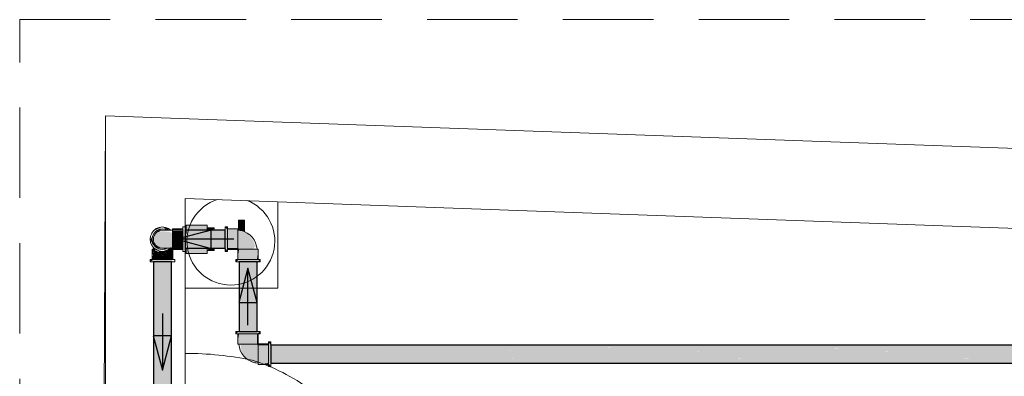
# Model space of a CAD drawing. Header units: millimetres. Extents: x 567 to 934, y -1 to 364.
# Tile 1023 of 1056: x 748.46 to 751.91, y 237.65 to 238.9. Entities that reach past the tile are written whole.
import ezdxf

# ---------------------------------------------------------------- set-up
doc = ezdxf.new("R2010")
doc.units = ezdxf.units.MM
doc.header["$MEASUREMENT"] = 0
doc.linetypes.add('HIDDEN2', pattern=[0.47625, 0.3175, -0.15875])
for name, color, linetype, lineweight in [('AF-Condutos', 140, 'Continuous', 25), ('AF-Conexões', 152, 'Continuous', 18), ('AF-Registro', 253, 'Continuous', 18), ('AF-Sentido conduto', 140, 'Continuous', 30), ('DI-Detalhes', 1, 'HIDDEN2', 9)]:
    doc.layers.add(name, color=color, linetype=linetype, lineweight=lineweight)
doc.layers.add('ARQ FINA', color=8, linetype='Continuous')

msp = doc.modelspace()

# ---------------------------------------------------------------- hatches: boundary and pattern name
at = {"layer": 'AF-Condutos', "linetype": 'Continuous'}
for points in [[(749.0364, 238.1643), (749.0364, 238.1455), (749.1764, 238.1455), (749.1764, 238.1643)], [(749.1764, 238.1455), (749.0364, 238.1455), (749.0364, 238.1194), (749.1764, 238.1087)], [(749.0364, 238.1006), (749.1764, 238.1006), (749.1764, 238.1087), (749.0364, 238.1194)], [(748.9884, 238.0525), (748.9251, 238.0525), (748.9251, 237.4891), (748.9884, 237.4891)], [(749.2884, 237.8089), (749.2884, 238.0525), (749.2251, 238.0525), (749.2251, 237.8089)], [(749.3364, 237.7608), (749.3364, 237.7594), (756.6505, 237.7594)], [(749.3364, 237.7608), (756.6305, 237.7594), (756.6305, 237.7608)], [(749.3364, 237.7594), (749.3364, 237.7527), (756.6505, 237.7527)], [(750.9119, 237.7579), (756.6446, 237.7579), (749.3364, 237.7594)], [(749.3364, 237.7594), (756.6305, 237.7579), (756.6305, 237.7594)], [(749.3364, 237.7527), (749.3364, 237.7419), (756.6505, 237.7419)], [(749.3364, 237.7527), (756.6305, 237.742), (756.6305, 237.7527)], [(749.3364, 237.7419), (749.3364, 237.7289), (756.6505, 237.7289)], [(749.3364, 237.7419), (756.6305, 237.729), (756.6305, 237.7419)], [(750.9119, 237.7579), (756.6305, 237.7527), (756.6305, 237.7579)], [(749.3364, 237.7289), (756.6305, 237.7159), (756.6305, 237.7289)], [(749.3364, 237.7289), (749.3364, 237.7159), (756.6505, 237.7159)], [(749.3364, 237.7159), (756.6305, 237.7052), (756.6305, 237.7159)], [(749.3364, 237.7159), (749.3364, 237.7051), (756.6505, 237.7051)], [(749.3364, 237.7051), (756.6305, 237.6985), (756.6305, 237.7051)], [(749.3364, 237.7051), (749.3364, 237.6985), (756.6505, 237.6985)], [(749.3364, 237.6985), (756.6305, 237.6971), (756.6305, 237.6985)], [(749.3364, 237.6985), (749.3364, 237.6971), (756.6505, 237.6971)]]:
    msp.add_hatch(color=151, dxfattribs=at).paths.add_polyline_path(points)
at = {"layer": 'AF-Conexões', "linetype": 'Continuous'}
for points in [[(748.9407, 238.1603), (748.9321, 238.1531), (748.9245, 238.1325), (748.9321, 238.1118), (748.953, 238.1008), (748.9899, 238.1013), (748.9918, 238.1531), (748.9804, 238.1593)], [(748.9564, 238.1755), (748.9452, 238.174), (748.926, 238.1629)], [(748.9308, 238.1581), (748.9564, 238.1687), (748.947, 238.1674)], [(748.9779, 238.1697), (748.9564, 238.1755), (748.9754, 238.1645)], [(748.9918, 238.1687), (748.9918, 238.1645), (749.0215, 238.1645), (749.028, 238.1674)], [(749.028, 238.1638), (748.9918, 238.1638), (748.9918, 238.1506), (749.028, 238.1581)], [(748.9918, 238.1506), (748.9918, 238.1418), (749.028, 238.1418), (749.028, 238.1581)], [(749.0292, 238.0925), (749.0364, 238.0952), (749.0364, 238.1629), (749.0281, 238.1687)], [(749.1848, 238.1755), (749.1764, 238.1755), (749.1848, 238.1629)], [(749.1848, 238.0952), (749.1848, 238.1629), (749.1764, 238.1697), (749.1764, 238.1021)], [(749.221, 238.1674), (749.1848, 238.1674), (749.1848, 238.1011), (749.221, 238.1011)], [(749.221, 238.1643), (749.2231, 238.0971), (749.2668, 238.0971), (749.274, 238.119), (749.2701, 238.129), (749.2607, 238.1398), (749.274, 238.119), (749.2668, 238.0971), (749.2721, 238.0971), (749.2826, 238.1066), (749.2749, 238.1276), (749.2538, 238.1542)], [(748.9232, 238.1109), (748.9213, 238.1409), (748.9134, 238.1325)], [(748.9214, 238.1231), (748.9383, 238.1011), (748.947, 238.0975)], [(748.9383, 238.1011), (748.9214, 238.1231), (748.925, 238.1144)], [(748.9918, 238.1069), (749.028, 238.1069), (749.028, 238.1418), (748.9918, 238.1418)], [(748.9214, 238.0971), (748.9202, 238.0609), (748.9249, 238.0962)], [(748.9214, 238.0609), (748.9308, 238.0609), (748.9308, 238.0971), (748.925, 238.0971)], [(748.926, 238.1021), (748.9325, 238.0971), (748.9564, 238.0895)], [(748.9308, 238.0928), (748.9308, 238.0609), (748.9383, 238.0609), (748.9447, 238.0877)], [(748.9455, 238.0909), (748.9383, 238.0609), (748.947, 238.0609), (748.9545, 238.0897)], [(748.9543, 238.0892), (748.947, 238.0609), (748.9564, 238.0609)], [(748.9584, 238.0892), (748.9545, 238.0897), (748.9564, 238.0609), (748.9658, 238.0609)], [(748.9779, 238.0952), (748.983, 238.1003), (748.9564, 238.0895)], [(748.9672, 238.0909), (748.9583, 238.0897), (748.9658, 238.0609), (748.9745, 238.0609)], [(748.982, 238.0609), (748.9755, 238.092), (748.9675, 238.0909), (748.9745, 238.0609)], [(748.982, 238.0969), (748.9751, 238.0941), (748.982, 238.0609)], [(748.9877, 238.0609), (748.9877, 238.0971), (748.982, 238.0971), (748.982, 238.0609)], [(748.9913, 238.0971), (748.9879, 238.0971), (748.9877, 238.0609), (748.9913, 238.0609)], [(748.9918, 238.0975), (749.028, 238.0975), (749.028, 238.1069), (748.9918, 238.1069)], [(749.1764, 238.0909), (749.1848, 238.0895), (749.1781, 238.1006)], [(749.221, 238.0975), (749.221, 238.1011), (749.1848, 238.1011), (749.1848, 238.0975)], [(749.2202, 238.0609), (749.2248, 238.095), (749.2214, 238.0971)], [(749.2913, 238.0971), (749.225, 238.0971), (749.2214, 238.0609), (749.2877, 238.0609)], [(749.2913, 238.0609), (749.2926, 238.0971), (749.2877, 238.0609)], [(748.9148, 238.0609), (748.9134, 238.0525), (748.926, 238.0609)], [(748.9936, 238.0609), (748.926, 238.0609), (748.9191, 238.0525), (748.9868, 238.0525)], [(749.2134, 238.0609), (749.2134, 238.0525), (749.226, 238.0609)], [(749.2936, 238.0609), (749.226, 238.0609), (749.2191, 238.0525), (749.2868, 238.0525)], [(749.2979, 238.0525), (749.2994, 238.0609), (749.2884, 238.0544)], [(749.2148, 237.8089), (749.2134, 237.8005), (749.2251, 237.8078)], [(749.2191, 237.8005), (749.2868, 237.8005), (749.2936, 237.8089), (749.226, 237.8089)], [(749.2994, 237.8005), (749.2994, 237.8089), (749.2868, 237.8005)], [(749.2214, 237.8005), (749.2202, 237.7643), (749.225, 237.8005)], [(749.2214, 237.7643), (749.2877, 237.7643), (749.2877, 237.8005), (749.225, 237.8005)], [(749.2913, 237.8005), (749.2877, 237.8005), (749.2877, 237.7667), (749.2913, 237.7643)], [(749.3364, 237.7705), (749.328, 237.7719), (749.3346, 237.7608)], [(749.2906, 237.7632), (749.2896, 237.7643), (749.2293, 237.7643), (749.2347, 237.7315), (749.2496, 237.714), (749.2693, 237.7021), (749.2918, 237.697)], [(749.2918, 237.7639), (749.2918, 237.7603), (749.328, 237.7603), (749.328, 237.7639)], [(749.2918, 237.694), (749.328, 237.6976), (749.328, 237.7603), (749.2918, 237.7603)], [(749.328, 237.7662), (749.328, 237.6985), (749.3364, 237.6917), (749.3364, 237.7593)], [(749.2918, 237.6927), (749.328, 237.6927), (749.328, 237.6976)], [(749.328, 237.6859), (749.3364, 237.6859), (749.328, 237.6985)]]:
    msp.add_hatch(color=161, dxfattribs=at).paths.add_polyline_path(points)
at = {"layer": 'AF-Registro', "linetype": 'Continuous'}
for points in [[(749.2365, 238.1628), (749.2436, 238.1592), (749.2436, 238.1989), (749.2236, 238.1989)], [(749.2236, 238.1655), (749.2371, 238.1613), (749.2236, 238.1989)], [(749.1136, 238.1822), (749.0396, 238.1822), (749.0396, 238.18), (749.1136, 238.1696)], [(749.0396, 238.18), (749.0396, 238.1643), (749.1136, 238.1643), (749.1136, 238.1696)], [(749.0396, 238.1643), (749.0396, 238.1528), (749.1136, 238.1528)], [(749.1376, 238.1705), (749.1136, 238.1722), (749.1136, 238.1643), (749.1316, 238.1643)], [(749.1136, 238.0849), (749.1136, 238.1006), (749.0396, 238.1006), (749.0396, 238.0953)], [(749.0396, 238.0827), (749.1136, 238.0827), (749.1136, 238.0849), (749.0396, 238.0953)], [(749.1136, 238.0927), (749.1376, 238.0927), (749.1376, 238.1006), (749.1197, 238.1006)]]:
    msp.add_hatch(color=254, dxfattribs=at).paths.add_polyline_path(points)

# ---------------------------------------------------------------- linework, layer by layer
at = {"layer": 'AF-Condutos'}
for p, q in [((749.0364, 238.1643), (749.0364, 238.1629)), ((749.0396, 238.1643), (749.0364, 238.1643)), ((749.0364, 238.1629), (749.0364, 238.1562)), ((749.0364, 238.1562), (749.0364, 238.1455)), ((749.1136, 238.1643), (749.0396, 238.1643)), ((749.1376, 238.1643), (749.1136, 238.1643)), ((749.1764, 238.1643), (749.1376, 238.1643)), ((749.1764, 238.1629), (749.1764, 238.1643)), ((749.1764, 238.1562), (749.1764, 238.1629)), ((749.1764, 238.1455), (749.1764, 238.1562)), ((749.0364, 238.1455), (749.0364, 238.1325)), ((749.0364, 238.1325), (749.0364, 238.1194)), ((749.0364, 238.1194), (749.0364, 238.1087)), ((749.1764, 238.1325), (749.1764, 238.1455)), ((749.1764, 238.1194), (749.1764, 238.1325)), ((749.1764, 238.1087), (749.1764, 238.1194)), ((749.0364, 238.1087), (749.0364, 238.102)), ((749.0364, 238.102), (749.0364, 238.1006)), ((749.0364, 238.1006), (749.0396, 238.1006)), ((749.0396, 238.1006), (749.1136, 238.1006)), ((749.1136, 238.1006), (749.1376, 238.1006)), ((749.1376, 238.1006), (749.1764, 238.1006)), ((749.1764, 238.102), (749.1764, 238.1087)), ((749.1764, 238.1006), (749.1764, 238.102)), ((748.9251, 238.0525), (748.9251, 237.4891)), ((748.9305, 238.0525), (748.9251, 238.0525)), ((748.9404, 238.0525), (748.9305, 238.0525)), ((748.953, 238.0525), (748.9404, 238.0525)), ((748.9663, 238.0525), (748.953, 238.0525)), ((748.9778, 238.0525), (748.9663, 238.0525)), ((748.9856, 238.0525), (748.9778, 238.0525)), ((748.9884, 238.0525), (748.9856, 238.0525)), ((748.9884, 237.4891), (748.9884, 238.0525)), ((749.2251, 238.0525), (749.2251, 237.8089)), ((749.2305, 238.0525), (749.2251, 238.0525)), ((749.2404, 238.0525), (749.2305, 238.0525)), ((749.253, 238.0525), (749.2404, 238.0525)), ((749.2663, 238.0525), (749.253, 238.0525)), ((749.2778, 238.0525), (749.2663, 238.0525)), ((749.2856, 238.0525), (749.2778, 238.0525)), ((749.2884, 238.0525), (749.2856, 238.0525)), ((749.2884, 237.8089), (749.2884, 238.0525)), ((749.2251, 237.8089), (749.2305, 237.8089)), ((749.2305, 237.8089), (749.2404, 237.8089)), ((749.2404, 237.8089), (749.253, 237.8089)), ((749.253, 237.8089), (749.2663, 237.8089)), ((749.2663, 237.8089), (749.2778, 237.8089)), ((749.2778, 237.8089), (749.2856, 237.8089)), ((749.2856, 237.8089), (749.2884, 237.8089)), ((749.3364, 237.7608), (749.3364, 237.7594)), ((756.6305, 237.7608), (749.3364, 237.7608)), ((749.3364, 237.7594), (749.3364, 237.7527)), ((749.3364, 237.7527), (749.3364, 237.7419)), ((749.3364, 237.7419), (749.3364, 237.7289)), ((749.3364, 237.7289), (749.3364, 237.7159)), ((749.3364, 237.7159), (749.3364, 237.7051)), ((749.3364, 237.7051), (749.3364, 237.6985)), ((749.3364, 237.6985), (749.3364, 237.6971)), ((749.3364, 237.6971), (756.6505, 237.6971))]:
    msp.add_line(p, q, dxfattribs=at)
at = {"layer": 'AF-Conexões'}
for p, q in [((748.9178, 238.1506), (748.9148, 238.1436)), ((748.9191, 238.154), (748.9178, 238.1506)), ((748.9213, 238.1568), (748.9191, 238.154)), ((748.926, 238.1629), (748.9213, 238.1568)), ((748.925, 238.1506), (748.923, 238.1456)), ((748.9259, 238.1517), (748.925, 238.1506)), ((748.9294, 238.1563), (748.9259, 238.1517)), ((748.9349, 238.1697), (748.926, 238.1629)), ((748.9321, 238.1531), (748.9293, 238.1483)), ((748.9308, 238.1581), (748.9294, 238.1563)), ((748.9383, 238.1638), (748.9308, 238.1581)), ((748.9364, 238.1567), (748.9321, 238.1531)), ((748.9452, 238.174), (748.9349, 238.1697)), ((748.9379, 238.1579), (748.9364, 238.1567)), ((748.9407, 238.1603), (748.9379, 238.1579)), ((748.947, 238.1674), (748.9383, 238.1638)), ((748.946, 238.1621), (748.9407, 238.1603)), ((748.9468, 238.1624), (748.9422, 238.1602)), ((748.9422, 238.1602), (748.946, 238.1621)), ((748.9564, 238.1755), (748.9452, 238.174)), ((748.9475, 238.1628), (748.9468, 238.1624)), ((748.9564, 238.1687), (748.947, 238.1674)), ((748.9549, 238.164), (748.9475, 238.1628)), ((748.9475, 238.1628), (748.9568, 238.164)), ((748.9512, 238.164), (748.9475, 238.1628)), ((748.9518, 238.164), (748.9512, 238.164)), ((748.9512, 238.164), (748.9512, 238.164)), ((748.9568, 238.164), (748.9518, 238.164)), ((748.9559, 238.1642), (748.9549, 238.164)), ((748.9591, 238.1643), (748.9559, 238.1642)), ((748.9675, 238.174), (748.9564, 238.1755)), ((748.9658, 238.1674), (748.9564, 238.1687)), ((748.9618, 238.1644), (748.9591, 238.1643)), ((748.9655, 238.164), (748.9618, 238.1644)), ((748.9731, 238.1644), (748.9655, 238.164)), ((748.9724, 238.1647), (748.9658, 238.1674)), ((748.9779, 238.1697), (748.9675, 238.174)), ((748.9729, 238.1645), (748.9724, 238.1647)), ((748.9731, 238.1644), (748.9729, 238.1645)), ((748.9737, 238.1644), (748.9731, 238.1644)), ((748.9746, 238.1645), (748.9737, 238.1644)), ((748.9778, 238.1642), (748.9746, 238.1645)), ((748.9846, 238.1641), (748.9778, 238.1642)), ((748.9847, 238.1645), (748.9779, 238.1697)), ((748.9852, 238.1641), (748.9846, 238.1641)), ((748.9852, 238.1641), (748.9847, 238.1645)), ((748.9859, 238.1641), (748.9852, 238.1641)), ((748.9916, 238.164), (748.9859, 238.1641)), ((748.9918, 238.164), (748.9916, 238.164)), ((748.9918, 238.1687), (748.9918, 238.1674)), ((749.028, 238.1687), (748.9918, 238.1687)), ((748.9918, 238.1674), (748.9918, 238.1645)), ((748.9918, 238.1645), (748.9918, 238.164)), ((748.9918, 238.164), (748.9918, 238.1638)), ((748.9918, 238.1639), (748.9918, 238.164)), ((748.9918, 238.1621), (748.9918, 238.1639)), ((748.9918, 238.1638), (748.9918, 238.1581)), ((748.9918, 238.1603), (748.9918, 238.1621)), ((748.9918, 238.1567), (748.9918, 238.1603)), ((748.9918, 238.1581), (748.9918, 238.1564)), ((748.9918, 238.1564), (748.9918, 238.1567)), ((748.9918, 238.1564), (748.9918, 238.1506)), ((748.9918, 238.1531), (748.9918, 238.1564)), ((748.9918, 238.1483), (748.9918, 238.1531)), ((748.9918, 238.1506), (748.9918, 238.1418)), ((749.028, 238.1755), (749.028, 238.174)), ((749.0364, 238.1755), (749.028, 238.1755)), ((749.028, 238.174), (749.028, 238.1725)), ((749.028, 238.1725), (749.028, 238.1697)), ((749.028, 238.1697), (749.028, 238.1687)), ((749.028, 238.1687), (749.028, 238.1645)), ((749.028, 238.1674), (749.028, 238.1687)), ((749.028, 238.1645), (749.028, 238.1674)), ((749.028, 238.1645), (749.028, 238.1629)), ((749.028, 238.1638), (749.028, 238.1645)), ((749.028, 238.1581), (749.028, 238.1638)), ((749.028, 238.1629), (749.028, 238.154)), ((749.028, 238.1506), (749.028, 238.1581)), ((749.028, 238.154), (749.028, 238.1436)), ((749.028, 238.1418), (749.028, 238.1506)), ((749.0364, 238.174), (749.0364, 238.1755)), ((749.0364, 238.1725), (749.0364, 238.174)), ((749.0364, 238.1697), (749.0364, 238.1725)), ((749.0364, 238.1643), (749.0364, 238.1697)), ((749.0364, 238.1629), (749.0364, 238.1643)), ((749.0364, 238.154), (749.0364, 238.1629)), ((749.0364, 238.1436), (749.0364, 238.154)), ((749.1764, 238.1755), (749.1764, 238.174)), ((749.1848, 238.1755), (749.1764, 238.1755)), ((749.1764, 238.174), (749.1764, 238.1697)), ((749.1764, 238.1697), (749.1764, 238.1643)), ((749.1764, 238.1643), (749.1764, 238.1629)), ((749.1764, 238.1629), (749.1764, 238.154)), ((749.1764, 238.154), (749.1764, 238.1436)), ((749.1848, 238.174), (749.1848, 238.1755)), ((749.1848, 238.1697), (749.1848, 238.174)), ((749.1848, 238.1687), (749.1848, 238.1697)), ((749.1848, 238.1629), (749.1848, 238.1687)), ((749.1848, 238.1687), (749.1848, 238.1674)), ((749.221, 238.1687), (749.1848, 238.1687)), ((749.1848, 238.1674), (749.1848, 238.1638)), ((749.1848, 238.1638), (749.1848, 238.1581)), ((749.1848, 238.154), (749.1848, 238.1629)), ((749.1848, 238.1581), (749.1848, 238.1506)), ((749.1848, 238.1436), (749.1848, 238.154)), ((749.1848, 238.1506), (749.1848, 238.1418)), ((749.221, 238.1674), (749.221, 238.1687)), ((749.221, 238.1643), (749.221, 238.1674)), ((749.221, 238.1638), (749.221, 238.1643)), ((749.221, 238.1643), (749.221, 238.1632)), ((749.2236, 238.164), (749.221, 238.1643)), ((749.221, 238.1581), (749.221, 238.1638)), ((749.221, 238.1632), (749.221, 238.1624)), ((749.221, 238.1624), (749.221, 238.1596)), ((749.221, 238.1596), (749.221, 238.1568)), ((749.221, 238.1506), (749.221, 238.1581)), ((749.221, 238.1568), (749.221, 238.1524)), ((749.221, 238.1524), (749.221, 238.1481)), ((749.221, 238.1418), (749.221, 238.1506)), ((749.2289, 238.1632), (749.2236, 238.164)), ((749.2324, 238.1627), (749.2289, 238.1632)), ((749.2434, 238.1593), (749.2324, 238.1627)), ((749.2538, 238.1542), (749.2434, 238.1593)), ((749.2632, 238.1474), (749.2538, 238.1542)), ((748.9148, 238.1436), (748.9134, 238.1325)), ((748.9134, 238.1325), (748.9148, 238.1213)), ((748.9148, 238.1213), (748.9191, 238.111)), ((748.9214, 238.1418), (748.9202, 238.1325)), ((748.9202, 238.1325), (748.9214, 238.1231)), ((748.923, 238.1456), (748.9214, 238.1418)), ((748.9214, 238.1231), (748.925, 238.1144)), ((748.9256, 238.1388), (748.9245, 238.1325)), ((748.9245, 238.1325), (748.9256, 238.1262)), ((748.925, 238.1144), (748.9308, 238.1069)), ((748.9265, 238.1435), (748.9256, 238.1388)), ((748.9256, 238.1262), (748.9265, 238.1214)), ((748.9293, 238.1483), (748.9265, 238.1435)), ((748.9265, 238.1214), (748.9293, 238.1166)), ((748.9293, 238.1166), (748.9321, 238.1118)), ((748.9918, 238.1435), (748.9918, 238.1483)), ((748.9918, 238.1388), (748.9918, 238.1435)), ((748.9918, 238.1418), (748.9918, 238.1325)), ((748.9918, 238.1325), (748.9918, 238.1388)), ((748.9918, 238.1325), (748.9918, 238.1231)), ((748.9918, 238.1262), (748.9918, 238.1325)), ((748.9918, 238.1214), (748.9918, 238.1262)), ((748.9918, 238.1231), (748.9918, 238.1144)), ((748.9918, 238.1166), (748.9918, 238.1214)), ((748.9918, 238.1118), (748.9918, 238.1166)), ((748.9918, 238.1144), (748.9918, 238.1086)), ((749.028, 238.1436), (749.028, 238.1325)), ((749.028, 238.1325), (749.028, 238.1418)), ((749.028, 238.1231), (749.028, 238.1325)), ((749.028, 238.1325), (749.028, 238.1213)), ((749.028, 238.1144), (749.028, 238.1231)), ((749.028, 238.1213), (749.028, 238.111)), ((749.028, 238.1069), (749.028, 238.1144)), ((749.0364, 238.1325), (749.0364, 238.1436)), ((749.0364, 238.1213), (749.0364, 238.1325)), ((749.0364, 238.111), (749.0364, 238.1213)), ((749.1764, 238.1436), (749.1764, 238.1325)), ((749.1764, 238.1325), (749.1764, 238.1213)), ((749.1764, 238.1213), (749.1764, 238.111)), ((749.1848, 238.1325), (749.1848, 238.1436)), ((749.1848, 238.1418), (749.1848, 238.1325)), ((749.1848, 238.1213), (749.1848, 238.1325)), ((749.1848, 238.1325), (749.1848, 238.1231)), ((749.1848, 238.1231), (749.1848, 238.1144)), ((749.1848, 238.111), (749.1848, 238.1213)), ((749.1848, 238.1144), (749.1848, 238.1069)), ((749.221, 238.1481), (749.221, 238.1429)), ((749.221, 238.1429), (749.221, 238.1376)), ((749.221, 238.1325), (749.221, 238.1418)), ((749.221, 238.1376), (749.221, 238.132)), ((749.221, 238.1231), (749.221, 238.1325)), ((749.221, 238.132), (749.221, 238.1264)), ((749.221, 238.1264), (749.221, 238.1159)), ((749.221, 238.1144), (749.221, 238.1231)), ((749.221, 238.1159), (749.221, 238.1116)), ((749.221, 238.1069), (749.221, 238.1144)), ((749.2713, 238.1392), (749.2632, 238.1474)), ((749.2781, 238.1299), (749.2713, 238.1392)), ((749.2832, 238.1195), (749.2781, 238.1299)), ((749.2867, 238.1085), (749.2832, 238.1195)), ((748.9191, 238.111), (748.9246, 238.1039)), ((748.9202, 238.0971), (748.9202, 238.0609)), ((748.9214, 238.0971), (748.9202, 238.0971)), ((748.9249, 238.0971), (748.9214, 238.0971)), ((748.9246, 238.1039), (748.926, 238.1021)), ((748.9246, 238.1039), (748.9249, 238.0971)), ((748.9249, 238.0971), (748.9288, 238.0971)), ((748.925, 238.0971), (748.9249, 238.0971)), ((748.9308, 238.0971), (748.925, 238.0971)), ((748.926, 238.1021), (748.9325, 238.0971)), ((748.9288, 238.0971), (748.9304, 238.0971)), ((748.9304, 238.0971), (748.9323, 238.0971)), ((748.9308, 238.1069), (748.9383, 238.1011)), ((748.9325, 238.0971), (748.9308, 238.0971)), ((748.9321, 238.1118), (748.9364, 238.1082)), ((748.9325, 238.0971), (748.9349, 238.0952)), ((748.9349, 238.0952), (748.9452, 238.0909)), ((748.9364, 238.1082), (748.9407, 238.1047)), ((748.9383, 238.1011), (748.947, 238.0975)), ((748.9407, 238.1047), (748.946, 238.1028)), ((748.946, 238.1028), (748.9411, 238.1056)), ((748.9411, 238.1056), (748.9474, 238.1024)), ((748.9452, 238.0909), (748.9564, 238.0895)), ((748.947, 238.0975), (748.9503, 238.0971)), ((748.9474, 238.1024), (748.953, 238.1008)), ((748.9503, 238.0971), (748.9564, 238.0963)), ((748.953, 238.1008), (748.9559, 238.1008)), ((748.9559, 238.1008), (748.9629, 238.1005)), ((748.9564, 238.0963), (748.9625, 238.0971)), ((748.9564, 238.0895), (748.9675, 238.0909)), ((748.9629, 238.1005), (748.958, 238.101)), ((748.958, 238.101), (748.963, 238.1009)), ((748.9625, 238.0971), (748.9658, 238.0975)), ((748.963, 238.1009), (748.9714, 238.1006)), ((748.9658, 238.0975), (748.9729, 238.1005)), ((748.9675, 238.0909), (748.9779, 238.0952)), ((748.9714, 238.1006), (748.9733, 238.1006)), ((748.9729, 238.1005), (748.9733, 238.1006)), ((748.9733, 238.1006), (748.9778, 238.1008)), ((748.9778, 238.1008), (748.9847, 238.1005)), ((748.9779, 238.0952), (748.9803, 238.0971)), ((748.9803, 238.0971), (748.9847, 238.1004)), ((748.982, 238.0971), (748.9803, 238.0971)), ((748.9803, 238.0971), (748.9804, 238.0971)), ((748.9804, 238.0971), (748.9823, 238.0971)), ((748.9877, 238.0971), (748.982, 238.0971)), ((748.9823, 238.0971), (748.983, 238.0971)), ((748.983, 238.0971), (748.984, 238.0971)), ((748.984, 238.0971), (748.9879, 238.0971)), ((748.9843, 238.1022), (748.9864, 238.1018)), ((748.9865, 238.1018), (748.9843, 238.1022)), ((748.9847, 238.1005), (748.985, 238.1005)), ((748.9847, 238.1005), (748.9847, 238.1005)), ((748.9847, 238.1004), (748.9847, 238.1005)), ((748.985, 238.1005), (748.9856, 238.1005)), ((748.9856, 238.1005), (748.9881, 238.1007)), ((748.9864, 238.1018), (748.9866, 238.1018)), ((748.9866, 238.1018), (748.9865, 238.1018)), ((748.9866, 238.1018), (748.9882, 238.1015)), ((748.9879, 238.0971), (748.9877, 238.0971)), ((748.9879, 238.0971), (748.988, 238.0994)), ((748.9913, 238.0971), (748.9879, 238.0971)), ((748.988, 238.0994), (748.9881, 238.1005)), ((748.9881, 238.1007), (748.9916, 238.1009)), ((748.9882, 238.1015), (748.9916, 238.1009)), ((748.9918, 238.0971), (748.9913, 238.0971)), ((748.9916, 238.1009), (748.9917, 238.1009)), ((748.9917, 238.1009), (748.9918, 238.1009)), ((748.9918, 238.1086), (748.9918, 238.1118)), ((748.9918, 238.1086), (748.9918, 238.1069)), ((748.9918, 238.1082), (748.9918, 238.1086)), ((748.9918, 238.1059), (748.9918, 238.1082)), ((748.9918, 238.1069), (748.9918, 238.1011)), ((748.9918, 238.1047), (748.9918, 238.1059)), ((748.9918, 238.1028), (748.9918, 238.1047)), ((748.9918, 238.101), (748.9918, 238.1028)), ((748.9918, 238.1011), (748.9918, 238.1009)), ((748.9918, 238.1009), (748.9918, 238.101)), ((748.9918, 238.1009), (748.9918, 238.1009)), ((748.9918, 238.1009), (748.9918, 238.1005)), ((748.9918, 238.1009), (748.9918, 238.1009)), ((748.9918, 238.1005), (748.9918, 238.0975)), ((748.9918, 238.0975), (748.9918, 238.0971)), ((748.9918, 238.0971), (748.9918, 238.0963)), ((748.9918, 238.0963), (748.9926, 238.0963)), ((748.9926, 238.0963), (749.028, 238.0963)), ((748.9926, 238.0609), (748.9926, 238.0963)), ((749.028, 238.111), (749.028, 238.1021)), ((749.028, 238.1011), (749.028, 238.1069)), ((749.028, 238.1021), (749.028, 238.1005)), ((749.028, 238.1005), (749.028, 238.1011)), ((749.028, 238.1005), (749.028, 238.0963)), ((749.028, 238.0975), (749.028, 238.1005)), ((749.028, 238.0963), (749.028, 238.0975)), ((749.028, 238.0963), (749.028, 238.0952)), ((749.028, 238.0952), (749.028, 238.0925)), ((749.028, 238.0925), (749.028, 238.0909)), ((749.028, 238.0909), (749.028, 238.0895)), ((749.028, 238.0895), (749.0364, 238.0895)), ((749.0364, 238.1021), (749.0364, 238.111)), ((749.0364, 238.1006), (749.0364, 238.1021)), ((749.0364, 238.1005), (749.0364, 238.1006)), ((749.0364, 238.0952), (749.0364, 238.1005)), ((749.0364, 238.0925), (749.0364, 238.0952)), ((749.0364, 238.0909), (749.0364, 238.0925)), ((749.0364, 238.0895), (749.0364, 238.0909)), ((749.1764, 238.111), (749.1764, 238.1021)), ((749.1764, 238.1021), (749.1764, 238.1006)), ((749.1764, 238.1006), (749.1764, 238.0952)), ((749.1764, 238.0952), (749.1764, 238.0909)), ((749.1764, 238.0909), (749.1764, 238.0895)), ((749.1764, 238.0895), (749.1848, 238.0895)), ((749.1848, 238.1021), (749.1848, 238.111)), ((749.1848, 238.1069), (749.1848, 238.1011)), ((749.1848, 238.0963), (749.1848, 238.1021)), ((749.1848, 238.1011), (749.1848, 238.0975)), ((749.1848, 238.0975), (749.1848, 238.0971)), ((749.1848, 238.0971), (749.1848, 238.0963)), ((749.1848, 238.0952), (749.1848, 238.0963)), ((749.1848, 238.0963), (749.2202, 238.0963)), ((749.1848, 238.0909), (749.1848, 238.0952)), ((749.1848, 238.0895), (749.1848, 238.0909)), ((749.221, 238.0971), (749.2202, 238.0971)), ((749.2202, 238.0963), (749.2202, 238.0609)), ((749.221, 238.1116), (749.221, 238.1073)), ((749.221, 238.1073), (749.221, 238.1014)), ((749.221, 238.1011), (749.221, 238.1069)), ((749.221, 238.1014), (749.221, 238.1003)), ((749.221, 238.0992), (749.221, 238.1011)), ((749.221, 238.1003), (749.221, 238.0992)), ((749.221, 238.0975), (749.221, 238.0992)), ((749.221, 238.0992), (749.2221, 238.0982)), ((749.221, 238.0971), (749.221, 238.0975)), ((749.2214, 238.0971), (749.221, 238.0971)), ((749.2231, 238.0971), (749.2214, 238.0971)), ((749.2221, 238.0982), (749.2231, 238.0971)), ((749.225, 238.0971), (749.2231, 238.0971)), ((749.2231, 238.0971), (749.2245, 238.0971)), ((749.2245, 238.0971), (749.2253, 238.0971)), ((749.2308, 238.0971), (749.225, 238.0971)), ((749.2253, 238.0971), (749.2312, 238.0971)), ((749.2383, 238.0971), (749.2308, 238.0971)), ((749.2312, 238.0971), (749.2355, 238.0971)), ((749.2355, 238.0971), (749.2398, 238.0971)), ((749.247, 238.0971), (749.2383, 238.0971)), ((749.2398, 238.0971), (749.2503, 238.0971)), ((749.2564, 238.0971), (749.247, 238.0971)), ((749.2503, 238.0971), (749.2559, 238.0971)), ((749.2559, 238.0971), (749.2615, 238.0971)), ((749.2658, 238.0971), (749.2564, 238.0971)), ((749.2615, 238.0971), (749.2668, 238.0971)), ((749.2745, 238.0971), (749.2658, 238.0971)), ((749.2668, 238.0971), (749.2721, 238.0971)), ((749.2721, 238.0971), (749.2764, 238.0971)), ((749.282, 238.0971), (749.2745, 238.0971)), ((749.2764, 238.0971), (749.2807, 238.0971)), ((749.2807, 238.0971), (749.2835, 238.0971)), ((749.2877, 238.0971), (749.282, 238.0971)), ((749.2835, 238.0971), (749.2863, 238.0971)), ((749.2863, 238.0971), (749.2871, 238.0971)), ((749.2871, 238.105), (749.2867, 238.1085)), ((749.2883, 238.0971), (749.2871, 238.105)), ((749.2871, 238.0971), (749.2883, 238.0971)), ((749.2883, 238.0971), (749.2877, 238.0971)), ((749.2913, 238.0971), (749.2883, 238.0971)), ((749.2926, 238.0971), (749.2913, 238.0971)), ((749.2926, 238.0609), (749.2926, 238.0971)), ((748.9134, 238.0609), (748.9134, 238.0525)), ((748.9148, 238.0609), (748.9134, 238.0609)), ((748.9134, 238.0525), (748.9148, 238.0525)), ((748.9191, 238.0609), (748.9148, 238.0609)), ((748.9148, 238.0525), (748.9191, 238.0525)), ((748.9202, 238.0609), (748.9191, 238.0609)), ((748.9191, 238.0525), (748.9251, 238.0525)), ((748.926, 238.0609), (748.9202, 238.0609)), ((748.9202, 238.0609), (748.9214, 238.0609)), ((748.9214, 238.0609), (748.925, 238.0609)), ((748.925, 238.0609), (748.9308, 238.0609)), ((748.9251, 238.0525), (748.926, 238.0525)), ((748.9349, 238.0609), (748.926, 238.0609)), ((748.926, 238.0525), (748.9349, 238.0525)), ((748.9308, 238.0609), (748.9383, 238.0609)), ((748.9452, 238.0609), (748.9349, 238.0609)), ((748.9349, 238.0525), (748.9452, 238.0525)), ((748.9383, 238.0609), (748.947, 238.0609)), ((748.9564, 238.0609), (748.9452, 238.0609)), ((748.9452, 238.0525), (748.9564, 238.0525)), ((748.947, 238.0609), (748.9564, 238.0609)), ((748.9564, 238.0609), (748.9658, 238.0609)), ((748.9675, 238.0609), (748.9564, 238.0609)), ((748.9564, 238.0525), (748.9675, 238.0525)), ((748.9658, 238.0609), (748.9745, 238.0609)), ((748.9779, 238.0609), (748.9675, 238.0609)), ((748.9675, 238.0525), (748.9779, 238.0525)), ((748.9745, 238.0609), (748.982, 238.0609)), ((748.9868, 238.0609), (748.9779, 238.0609)), ((748.9779, 238.0525), (748.9868, 238.0525)), ((748.982, 238.0609), (748.9877, 238.0609)), ((748.9926, 238.0609), (748.9868, 238.0609)), ((748.9868, 238.0525), (748.9884, 238.0525)), ((748.9877, 238.0609), (748.9913, 238.0609)), ((748.9884, 238.0525), (748.9936, 238.0525)), ((748.9913, 238.0609), (748.9918, 238.0609)), ((748.9918, 238.0609), (748.9926, 238.0609)), ((748.9936, 238.0609), (748.9926, 238.0609)), ((748.9979, 238.0609), (748.9936, 238.0609)), ((748.9936, 238.0525), (748.9979, 238.0525)), ((748.9994, 238.0609), (748.9979, 238.0609)), ((748.9979, 238.0525), (748.9994, 238.0525)), ((748.9994, 238.0525), (748.9994, 238.0609)), ((749.2148, 238.0609), (749.2134, 238.0609)), ((749.2134, 238.0609), (749.2134, 238.0525)), ((749.2134, 238.0525), (749.2148, 238.0525)), ((749.2191, 238.0609), (749.2148, 238.0609)), ((749.2148, 238.0525), (749.2191, 238.0525)), ((749.2202, 238.0609), (749.2191, 238.0609)), ((749.2191, 238.0525), (749.2251, 238.0525)), ((749.2202, 238.0609), (749.2214, 238.0609)), ((749.226, 238.0609), (749.2202, 238.0609)), ((749.2214, 238.0609), (749.225, 238.0609)), ((749.225, 238.0609), (749.2308, 238.0609)), ((749.2251, 238.0525), (749.226, 238.0525)), ((749.2349, 238.0609), (749.226, 238.0609)), ((749.226, 238.0525), (749.2349, 238.0525)), ((749.2308, 238.0609), (749.2383, 238.0609)), ((749.2452, 238.0609), (749.2349, 238.0609)), ((749.2349, 238.0525), (749.2452, 238.0525)), ((749.2383, 238.0609), (749.247, 238.0609)), ((749.2564, 238.0609), (749.2452, 238.0609)), ((749.2452, 238.0525), (749.2564, 238.0525)), ((749.247, 238.0609), (749.2564, 238.0609)), ((749.2675, 238.0609), (749.2564, 238.0609)), ((749.2564, 238.0609), (749.2658, 238.0609)), ((749.2564, 238.0525), (749.2675, 238.0525)), ((749.2658, 238.0609), (749.2745, 238.0609)), ((749.2779, 238.0609), (749.2675, 238.0609)), ((749.2675, 238.0525), (749.2779, 238.0525)), ((749.2745, 238.0609), (749.282, 238.0609)), ((749.2868, 238.0609), (749.2779, 238.0609)), ((749.2779, 238.0525), (749.2868, 238.0525)), ((749.282, 238.0609), (749.2877, 238.0609)), ((749.2926, 238.0609), (749.2868, 238.0609)), ((749.2868, 238.0525), (749.2884, 238.0525)), ((749.2877, 238.0609), (749.2913, 238.0609)), ((749.2884, 238.0525), (749.2936, 238.0525)), ((749.2913, 238.0609), (749.2926, 238.0609)), ((749.2936, 238.0609), (749.2926, 238.0609)), ((749.2979, 238.0609), (749.2936, 238.0609)), ((749.2936, 238.0525), (749.2979, 238.0525)), ((749.2994, 238.0609), (749.2979, 238.0609)), ((749.2979, 238.0525), (749.2994, 238.0525)), ((749.2994, 238.0525), (749.2994, 238.0609)), ((749.2134, 237.8089), (749.2134, 237.8005)), ((749.2148, 237.8089), (749.2134, 237.8089)), ((749.2191, 237.8089), (749.2148, 237.8089)), ((749.2251, 237.8089), (749.2191, 237.8089)), ((749.226, 237.8089), (749.2251, 237.8089)), ((749.2349, 237.8089), (749.226, 237.8089)), ((749.2452, 237.8089), (749.2349, 237.8089)), ((749.2564, 237.8089), (749.2452, 237.8089)), ((749.2675, 237.8089), (749.2564, 237.8089)), ((749.2779, 237.8089), (749.2675, 237.8089)), ((749.2868, 237.8089), (749.2779, 237.8089)), ((749.2884, 237.8089), (749.2868, 237.8089)), ((749.2936, 237.8089), (749.2884, 237.8089)), ((749.2979, 237.8089), (749.2936, 237.8089)), ((749.2994, 237.8089), (749.2979, 237.8089)), ((749.2994, 237.8005), (749.2994, 237.8089)), ((749.2134, 237.8005), (749.2148, 237.8005)), ((749.2148, 237.8005), (749.2191, 237.8005)), ((749.2191, 237.8005), (749.2202, 237.8005)), ((749.2202, 237.8005), (749.226, 237.8005)), ((749.2202, 237.8005), (749.2202, 237.7643)), ((749.2214, 237.8005), (749.2202, 237.8005)), ((749.225, 237.8005), (749.2214, 237.8005)), ((749.2308, 237.8005), (749.225, 237.8005)), ((749.226, 237.8005), (749.2349, 237.8005)), ((749.2383, 237.8005), (749.2308, 237.8005)), ((749.2349, 237.8005), (749.2452, 237.8005)), ((749.247, 237.8005), (749.2383, 237.8005)), ((749.2452, 237.8005), (749.2564, 237.8005)), ((749.2564, 237.8005), (749.247, 237.8005)), ((749.2564, 237.8005), (749.2675, 237.8005)), ((749.2658, 237.8005), (749.2564, 237.8005)), ((749.2745, 237.8005), (749.2658, 237.8005)), ((749.2675, 237.8005), (749.2779, 237.8005)), ((749.282, 237.8005), (749.2745, 237.8005)), ((749.2779, 237.8005), (749.2868, 237.8005)), ((749.2877, 237.8005), (749.282, 237.8005)), ((749.2868, 237.8005), (749.2926, 237.8005)), ((749.2913, 237.8005), (749.2877, 237.8005)), ((749.2918, 237.8005), (749.2913, 237.8005)), ((749.2926, 237.8005), (749.2918, 237.8005)), ((749.2926, 237.8005), (749.2936, 237.8005)), ((749.2926, 237.7651), (749.2926, 237.8005)), ((749.2936, 237.8005), (749.2979, 237.8005)), ((749.2979, 237.8005), (749.2994, 237.8005)), ((749.328, 237.7719), (749.328, 237.7705)), ((749.3364, 237.7719), (749.328, 237.7719)), ((749.328, 237.7705), (749.328, 237.7662)), ((749.3364, 237.7705), (749.3364, 237.7719)), ((749.3364, 237.7662), (749.3364, 237.7705)), ((749.2202, 237.7643), (749.2214, 237.7643)), ((749.2214, 237.7643), (749.2245, 237.7643)), ((749.2245, 237.7643), (749.225, 237.7643)), ((749.2245, 237.7643), (749.2256, 237.7564)), ((749.2256, 237.7643), (749.2245, 237.7643)), ((749.225, 237.7643), (749.2308, 237.7643)), ((749.2265, 237.7643), (749.2256, 237.7643)), ((749.2256, 237.7564), (749.2261, 237.7529)), ((749.2261, 237.7529), (749.2295, 237.7419)), ((749.2293, 237.7643), (749.2265, 237.7643)), ((749.2321, 237.7643), (749.2293, 237.7643)), ((749.2295, 237.7419), (749.2347, 237.7315)), ((749.2308, 237.7643), (749.2383, 237.7643)), ((749.2364, 237.7643), (749.2321, 237.7643)), ((749.2407, 237.7643), (749.2364, 237.7643)), ((749.2383, 237.7643), (749.247, 237.7643)), ((749.246, 237.7643), (749.2407, 237.7643)), ((749.2512, 237.7643), (749.246, 237.7643)), ((749.247, 237.7643), (749.2564, 237.7643)), ((749.2568, 237.7643), (749.2512, 237.7643)), ((749.2564, 237.7643), (749.2658, 237.7643)), ((749.2624, 237.7643), (749.2568, 237.7643)), ((749.2729, 237.7643), (749.2624, 237.7643)), ((749.2658, 237.7643), (749.2745, 237.7643)), ((749.2772, 237.7643), (749.2729, 237.7643)), ((749.2745, 237.7643), (749.282, 237.7643)), ((749.2816, 237.7643), (749.2772, 237.7643)), ((749.2874, 237.7643), (749.2816, 237.7643)), ((749.282, 237.7643), (749.2877, 237.7643)), ((749.2885, 237.7643), (749.2874, 237.7643)), ((749.2877, 237.7643), (749.2896, 237.7643)), ((749.2896, 237.7643), (749.2885, 237.7643)), ((749.2896, 237.7643), (749.2913, 237.7643)), ((749.2906, 237.7632), (749.2896, 237.7643)), ((749.2918, 237.7622), (749.2906, 237.7632)), ((749.2913, 237.7643), (749.2918, 237.7643)), ((749.2918, 237.7643), (749.2926, 237.7643)), ((749.2918, 237.7643), (749.2918, 237.7639)), ((749.2918, 237.7639), (749.2918, 237.7622)), ((749.2918, 237.7622), (749.2918, 237.7603)), ((749.2918, 237.7609), (749.2918, 237.7622)), ((749.2918, 237.76), (749.2918, 237.7609)), ((749.2918, 237.7603), (749.2918, 237.7545)), ((749.2918, 237.7541), (749.2918, 237.76)), ((749.2918, 237.7545), (749.2918, 237.747)), ((749.2918, 237.7498), (749.2918, 237.7541)), ((749.2918, 237.7455), (749.2918, 237.7498)), ((749.2918, 237.747), (749.2918, 237.7383)), ((749.2918, 237.735), (749.2918, 237.7455)), ((749.2918, 237.7383), (749.2918, 237.7289)), ((749.2918, 237.7294), (749.2918, 237.735)), ((749.328, 237.7651), (749.2926, 237.7651)), ((749.328, 237.7662), (749.328, 237.7651)), ((749.328, 237.7651), (749.328, 237.7593)), ((749.328, 237.7643), (749.328, 237.7651)), ((749.328, 237.7639), (749.328, 237.7643)), ((749.328, 237.7603), (749.328, 237.7639)), ((749.328, 237.7545), (749.328, 237.7603)), ((749.328, 237.7593), (749.328, 237.7504)), ((749.328, 237.747), (749.328, 237.7545)), ((749.328, 237.7504), (749.328, 237.7401)), ((749.328, 237.7383), (749.328, 237.747)), ((749.328, 237.7401), (749.328, 237.7289)), ((749.328, 237.7289), (749.328, 237.7383)), ((749.3364, 237.7608), (749.3364, 237.7662)), ((749.3364, 237.7593), (749.3364, 237.7608)), ((749.3364, 237.7504), (749.3364, 237.7593)), ((749.3364, 237.7401), (749.3364, 237.7504)), ((749.3364, 237.7289), (749.3364, 237.7401)), ((749.2347, 237.7315), (749.2414, 237.7221)), ((749.2414, 237.7221), (749.2496, 237.714)), ((749.2496, 237.714), (749.259, 237.7072)), ((749.259, 237.7072), (749.2693, 237.7021)), ((749.2693, 237.7021), (749.2803, 237.6987)), ((749.2918, 237.7238), (749.2918, 237.7294)), ((749.2918, 237.7289), (749.2918, 237.7196)), ((749.2918, 237.7185), (749.2918, 237.7238)), ((749.2918, 237.7196), (749.2918, 237.7108)), ((749.2918, 237.7133), (749.2918, 237.7185)), ((749.2918, 237.7089), (749.2918, 237.7133)), ((749.2918, 237.7108), (749.2918, 237.7033)), ((749.2918, 237.7046), (749.2918, 237.7089)), ((749.2918, 237.7018), (749.2918, 237.7046)), ((749.2918, 237.7033), (749.2918, 237.6976)), ((749.2918, 237.699), (749.2918, 237.7018)), ((749.328, 237.7289), (749.328, 237.7178)), ((749.328, 237.7196), (749.328, 237.7289)), ((749.328, 237.7108), (749.328, 237.7196)), ((749.328, 237.7178), (749.328, 237.7074)), ((749.328, 237.7033), (749.328, 237.7108)), ((749.328, 237.7074), (749.328, 237.6985)), ((749.328, 237.6976), (749.328, 237.7033)), ((749.3364, 237.7178), (749.3364, 237.7289)), ((749.3364, 237.7074), (749.3364, 237.7178)), ((749.3364, 237.6985), (749.3364, 237.7074)), ((749.2803, 237.6987), (749.2839, 237.6982)), ((749.2839, 237.6982), (749.2918, 237.697)), ((749.2918, 237.6982), (749.2918, 237.699)), ((749.2918, 237.697), (749.2918, 237.6982)), ((749.2918, 237.6976), (749.2918, 237.697)), ((749.2918, 237.697), (749.2918, 237.694)), ((749.2918, 237.694), (749.2918, 237.6927)), ((749.2918, 237.6927), (749.328, 237.6927)), ((749.328, 237.6985), (749.328, 237.6927)), ((749.328, 237.694), (749.328, 237.6976)), ((749.328, 237.6927), (749.328, 237.694)), ((749.328, 237.6927), (749.328, 237.6917)), ((749.328, 237.6917), (749.328, 237.6874)), ((749.328, 237.6874), (749.328, 237.6859)), ((749.328, 237.6859), (749.3364, 237.6859)), ((749.3364, 237.6971), (749.3364, 237.6985)), ((749.3364, 237.6917), (749.3364, 237.6971)), ((749.3364, 237.6874), (749.3364, 237.6917)), ((749.3364, 237.6859), (749.3364, 237.6874))]:
    msp.add_line(p, q, dxfattribs=at)
at = {"layer": 'AF-Registro'}
for p, q in [((749.2436, 238.1989), (749.2236, 238.1989)), ((749.2236, 238.1989), (749.2236, 238.1655)), ((749.2436, 238.1592), (749.2436, 238.1989)), ((748.9856, 238.1645), (748.9847, 238.1645)), ((748.9883, 238.1645), (748.9856, 238.1645)), ((748.9905, 238.1645), (748.9883, 238.1645)), ((749.0396, 238.1725), (749.0364, 238.1725)), ((749.0396, 238.1822), (749.0396, 238.18)), ((749.1136, 238.1822), (749.0396, 238.1822)), ((749.0396, 238.18), (749.0396, 238.1725)), ((749.0396, 238.1725), (749.0396, 238.1696)), ((749.0396, 238.1711), (749.0396, 238.1725)), ((749.0396, 238.1671), (749.0396, 238.1711)), ((749.0396, 238.1696), (749.0396, 238.1643)), ((749.0396, 238.1643), (749.0396, 238.1671)), ((749.0396, 238.1643), (749.0396, 238.1528)), ((749.1136, 238.18), (749.1136, 238.1822)), ((749.1136, 238.1722), (749.1136, 238.18)), ((749.1136, 238.1696), (749.1136, 238.1722)), ((749.1136, 238.1722), (749.1136, 238.1705)), ((749.1376, 238.1722), (749.1136, 238.1722)), ((749.1136, 238.1705), (749.1136, 238.1643)), ((749.1136, 238.1643), (749.1136, 238.1696)), ((749.1376, 238.1705), (749.1376, 238.1722)), ((749.1376, 238.1643), (749.1376, 238.1705)), ((749.2236, 238.1655), (749.2236, 238.164)), ((748.9847, 238.1005), (748.9849, 238.1005)), ((748.9849, 238.1005), (748.9852, 238.1005)), ((748.9852, 238.1005), (748.9856, 238.1005)), ((748.9856, 238.1005), (748.9881, 238.1005)), ((748.9881, 238.1005), (748.9883, 238.1005)), ((748.9883, 238.1005), (748.9893, 238.1005)), ((748.9893, 238.1005), (748.9905, 238.1005)), ((749.0364, 238.0925), (749.0396, 238.0925)), ((749.0396, 238.1006), (749.0396, 238.0953)), ((749.0396, 238.0978), (749.0396, 238.1006)), ((749.0396, 238.0938), (749.0396, 238.0978)), ((749.0396, 238.0953), (749.0396, 238.0925)), ((749.0396, 238.0925), (749.0396, 238.0938)), ((749.0396, 238.0925), (749.0396, 238.0849)), ((749.0396, 238.0849), (749.0396, 238.0827)), ((749.0396, 238.0827), (749.1136, 238.0827)), ((749.1136, 238.0953), (749.1136, 238.1006)), ((749.1136, 238.1006), (749.1136, 238.0944)), ((749.1136, 238.0927), (749.1136, 238.0953)), ((749.1136, 238.0944), (749.1136, 238.0927)), ((749.1136, 238.0849), (749.1136, 238.0927)), ((749.1136, 238.0927), (749.1376, 238.0927)), ((749.1136, 238.0827), (749.1136, 238.0849)), ((749.1376, 238.0944), (749.1376, 238.1006)), ((749.1376, 238.0927), (749.1376, 238.0944))]:
    msp.add_line(p, q, dxfattribs=at)
at = {"layer": 'AF-Sentido conduto'}
for p, q in [((749.1271, 238.1648), (749.0064, 238.1325)), ((749.1271, 238.1001), (749.1271, 238.1648)), ((749.0064, 238.1325), (749.1271, 238.1001)), ((749.2564, 238.0307), (749.224, 237.91)), ((749.2887, 237.91), (749.2564, 238.0307)), ((749.224, 237.91), (749.2887, 237.91)), ((748.9887, 237.7927), (748.924, 237.7927)), ((748.924, 237.7927), (748.9564, 237.672)), ((748.9564, 237.672), (748.9887, 237.7927))]:
    msp.add_line(p, q, dxfattribs=at)
for points in [[(749.2064, 238.1325), (749.0064, 238.1325)], [(749.2564, 237.8307), (749.2564, 238.0307)], [(748.9564, 237.872), (748.9564, 237.672)]]:
    msp.add_lwpolyline(points, dxfattribs=at)
at = {"layer": 'ARQ FINA', "lineweight": 5}
for p, q in [((748.757, 238.5658), (748.7084, 227.791)), ((756.283, 238.295), (748.7564, 238.5658)), ((748.7564, 227.5115), (748.7564, 238.5658)), ((756.283, 238.295), (748.757, 238.5658)), ((749.0364, 236.7655), (749.0364, 238.2755)), ((749.0364, 238.2755), (754.2764, 238.087)), ((749.3609, 238.2639), (749.3609, 237.961)), ((749.3609, 237.961), (749.3609, 238.2639)), ((749.3609, 238.2639), (749.3609, 237.961)), ((749.3609, 237.961), (749.0364, 237.961)), ((749.0364, 237.961), (749.3609, 237.961)), ((749.3609, 237.961), (749.0364, 237.961))]:
    msp.add_line(p, q, dxfattribs=at)
for centre, radius, start, end in [((749.1964, 238.1255), 0.154, 107.7591, 270), ((749.1964, 238.1255), 0.154, 270, 68.653), ((749.0362, 236.5639), 1.1676, 78.3887, 89.9899), ((749.0687, 237.057), 0.6814, 53.2841, 72.7159)]:
    msp.add_arc(centre, radius, start, end, dxfattribs=at)
at = {"layer": 'DI-Detalhes'}
msp.add_lwpolyline([(748.4558, 238.9038), (757.4219, 238.9038), (757.4219, 227.3238), (748.4558, 227.3238), (748.4558, 238.9038)], dxfattribs=at)

doc.saveas('drawing.dxf')
